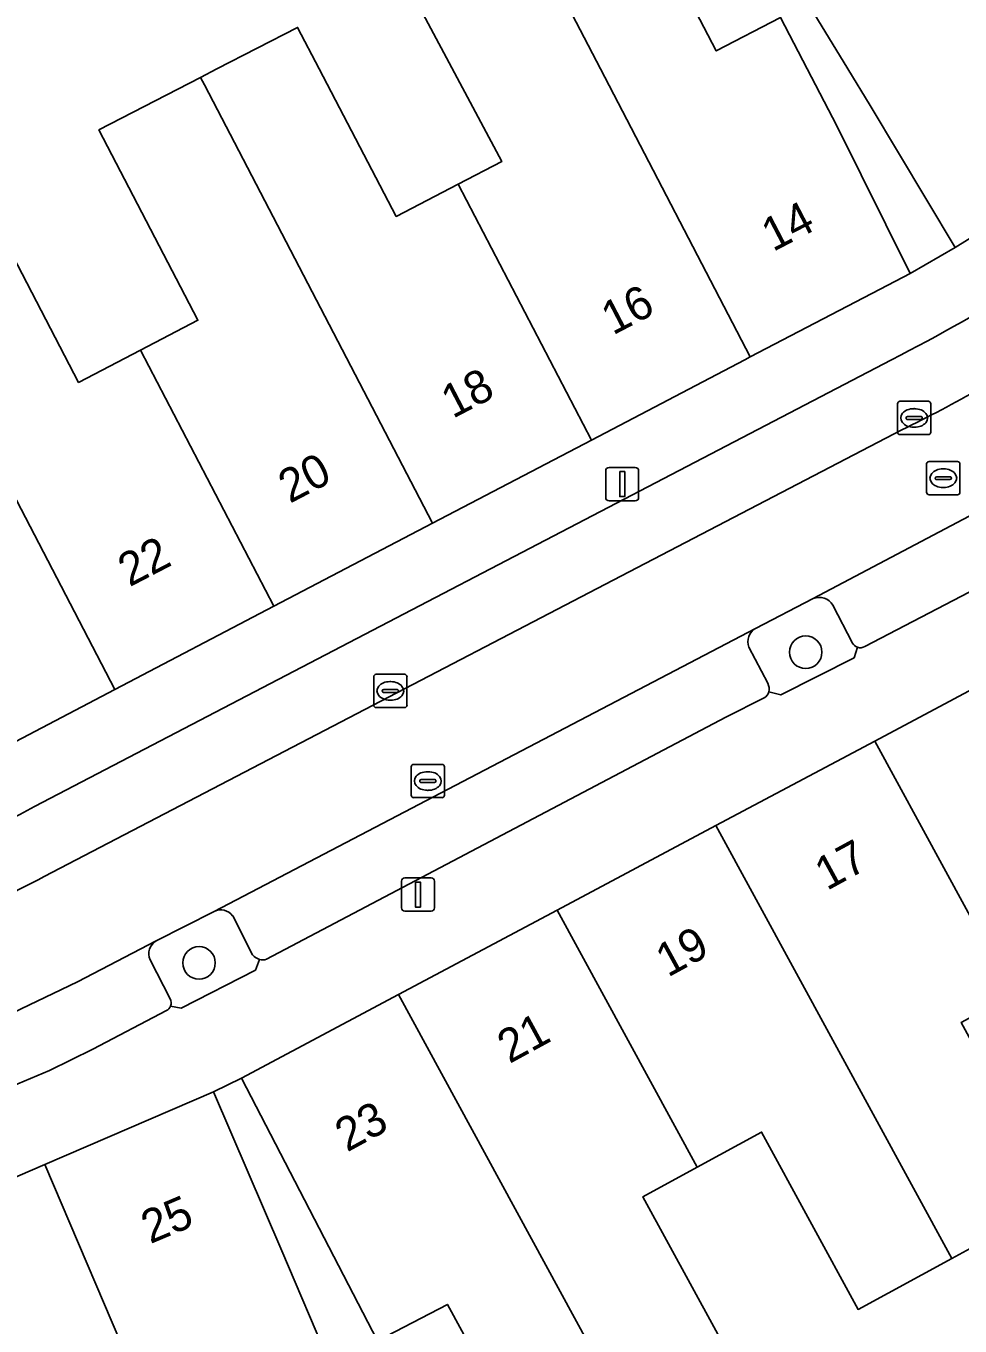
# Model space of a CAD drawing. Extents: x 159716 to 160783, y 383290 to 384031.
# Drawn here: x 160446.78 to 160474.83, y 383462.26 to 383501.29 of the extents above; entities that cross this region are included whole.
import ezdxf

# ---------------------------------------------------------------- set-up
doc = ezdxf.new("R2010")
doc.units = 0
for name, color, linetype in [('IMGEO_Boom', 7, 'Continuous'), ('IMGEO_Erf', 7, 'Continuous'), ('IMGEO_Groenvoorziening', 7, 'Continuous'), ('IMGEO_Kolk', 7, 'Continuous'), ('IMGEO_Lichtmast', 7, 'Continuous'), ('IMGEO_Pand', 7, 'Continuous'), ('IMGEO_Pand_nummerreeks', 7, 'Continuous'), ('IMGEO_Parkeervlak_open', 7, 'Continuous'), ('IMGEO_Rijbaan_lokaal_open', 7, 'Continuous'), ('IMGEO_Rioolput', 7, 'Continuous'), ('IMGEO_Voetpad_open', 7, 'Continuous')]:
    doc.layers.add(name, color=color, linetype=linetype)

msp = doc.modelspace()

# ---------------------------------------------------------------- linework, layer by layer
at = {"layer": 'IMGEO_Boom'}
for centre in [(160470.196, 383482.488), (160451.975, 383473.159)]:
    msp.add_circle(centre, 0.489, dxfattribs=at)
at = {"layer": 'IMGEO_Erf'}
for points in [[(160430.856, 383506.328), (160435.49, 383496.267), (160440.572, 383486.539), (160442.3, 383487.42), (160439.33, 383493.124), (160442.476, 383494.762), (160445.394, 383496.282), (160448.357, 383490.591), (160450.214, 383491.558), (160451.942, 383492.458), (160448.967, 383498.17), (160452.021, 383499.746), (160452.513, 383500), (160454.934, 383501.249), (160455.587, 383500), (160457.9, 383495.572), (160459.761, 383496.541), (160461.074, 383497.224), (160458.07, 383502.859)], [(160464.545, 383506.238), (160467.512, 383500.54), (160469.443, 383501.546)], [(160497.006, 383457.762), (160485.963, 383477.476), (160484.272, 383476.559), (160487.266, 383471.064), (160484.122, 383469.351), (160481.139, 383467.726), (160478.172, 383473.172), (160476.413, 383472.214), (160474.869, 383471.373), (160477.78, 383466.03), (160474.581, 383464.288), (160471.77, 383462.757), (160468.871, 383468.079), (160466.94, 383467.027), (160465.309, 383466.139), (160468.209, 383460.817)], [(160462.264, 383457.714), (160459.434, 383462.908), (160457.334, 383461.812)]]:
    msp.add_lwpolyline(points, dxfattribs=at)
at = {"layer": 'IMGEO_Groenvoorziening'}
for points in [[(160470.424, 383484.097), (160468.689, 383483.205)], [(160471.6, 383482.763), (160471.016, 383483.903)], [(160468.487, 383482.64), (160469.055, 383481.554)], [(160469.087, 383481.296), (160469.446, 383481.204), (160471.649, 383482.322), (160471.753, 383482.636)], [(160452.428, 383474.705), (160450.686, 383473.825)], [(160453.585, 383473.403), (160452.985, 383474.573)], [(160450.507, 383473.248), (160451.108, 383472.078)], [(160451.122, 383471.865), (160451.436, 383471.805), (160453.667, 383472.943), (160453.789, 383473.266)]]:
    msp.add_lwpolyline(points, dxfattribs=at)
for centre, radius, start, end in [((160470.606, 383483.653), 0.48, 31.4072, 112.3045), ((160468.933, 383482.799), 0.474, 121.0513, 199.6025), ((160471.841, 383482.898), 0.276, 209.2205, 251.3897), ((160468.776, 383481.388), 0.325, 343.4635, 30.6772), ((160452.626, 383474.301), 0.45, 37.2033, 116.1323), ((160450.932, 383473.432), 0.464, 122.1039, 203.4256), ((160453.883, 383473.626), 0.372, 216.8563, 255.3756), ((160450.88, 383471.956), 0.259, 339.3881, 28.1329)]:
    msp.add_arc(centre, radius, start, end, dxfattribs=at)
at = {"layer": 'IMGEO_Kolk'}
for p, q in [((160472.953, 383489.095), (160472.953, 383489.947)), ((160473.028, 383490.021), (160473.88, 383490.021)), ((160473.954, 383489.947), (160473.954, 383489.095)), ((160473.212, 383489.515), (160473.212, 383489.527)), ((160473.65, 383489.478), (160473.252, 383489.478)), ((160473.255, 383489.564), (160473.653, 383489.564)), ((160473.441, 383489.801), (160473.466, 383489.801)), ((160473.696, 383489.527), (160473.696, 383489.515)), ((160473.464, 383489.241), (160473.439, 383489.241)), ((160473.88, 383489.021), (160473.028, 383489.021)), ((160457.22, 383480.899), (160457.22, 383481.751)), ((160457.295, 383481.825), (160458.147, 383481.825)), ((160458.221, 383481.751), (160458.221, 383480.899)), ((160457.479, 383481.319), (160457.479, 383481.331)), ((160457.917, 383481.282), (160457.519, 383481.282)), ((160457.522, 383481.368), (160457.92, 383481.368)), ((160457.708, 383481.605), (160457.733, 383481.605)), ((160457.963, 383481.331), (160457.963, 383481.319)), ((160457.731, 383481.045), (160457.706, 383481.045)), ((160458.147, 383480.825), (160457.295, 383480.825)), ((160458.346, 383478.195), (160458.346, 383479.047)), ((160458.421, 383479.121), (160459.273, 383479.121)), ((160459.347, 383479.047), (160459.347, 383478.195)), ((160458.605, 383478.615), (160458.605, 383478.627)), ((160459.043, 383478.578), (160458.645, 383478.578)), ((160458.648, 383478.664), (160459.046, 383478.664)), ((160458.834, 383478.901), (160458.859, 383478.901)), ((160459.089, 383478.627), (160459.089, 383478.615)), ((160458.857, 383478.341), (160458.832, 383478.341)), ((160459.273, 383478.121), (160458.421, 383478.121))]:
    msp.add_line(p, q, dxfattribs=at)
for points in [[(160472.953, 383489.095), (160472.953, 383489.947)], [(160473.028, 383490.021), (160473.88, 383490.021)], [(160473.954, 383489.947), (160473.954, 383489.095)], [(160473.88, 383489.021), (160473.028, 383489.021)], [(160457.22, 383480.899), (160457.22, 383481.751)], [(160457.295, 383481.825), (160458.147, 383481.825)], [(160458.221, 383481.751), (160458.221, 383480.899)], [(160458.147, 383480.825), (160457.295, 383480.825)], [(160458.346, 383478.195), (160458.346, 383479.047)], [(160458.421, 383479.121), (160459.273, 383479.121)], [(160459.347, 383479.047), (160459.347, 383478.195)], [(160459.273, 383478.121), (160458.421, 383478.121)]]:
    msp.add_lwpolyline(points, dxfattribs=at)
for centre, radius, start, end in [((160473.03, 383489.945), 0.0765, 91.552, 178.448), ((160473.03, 383489.945), 0.0765, 91.552, 178.448), ((160473.878, 383489.945), 0.0765, 1.552, 88.448), ((160473.878, 383489.945), 0.0765, 1.552, 88.448), ((160473.252, 383489.524), 0.0403, 85.8775, 175.7526), ((160473.249, 383489.514), 0.0366, 178.938, 274.7102), ((160473.653, 383489.521), 0.043, 264.8664, 352.4533), ((160473.657, 383489.526), 0.0386, 1.7309, 96.639), ((160473.03, 383489.097), 0.0765, 181.552, 268.448), ((160473.03, 383489.097), 0.0765, 181.552, 268.448), ((160473.878, 383489.097), 0.0765, 271.552, 358.448), ((160473.878, 383489.097), 0.0765, 271.552, 358.448), ((160457.297, 383481.749), 0.0765, 91.552, 178.448), ((160457.297, 383481.749), 0.0765, 91.552, 178.448), ((160458.145, 383481.749), 0.0765, 1.552, 88.448), ((160458.145, 383481.749), 0.0765, 1.552, 88.448), ((160457.519, 383481.328), 0.0403, 85.8775, 175.7526), ((160457.516, 383481.318), 0.0366, 178.938, 274.7102), ((160457.92, 383481.325), 0.043, 264.8664, 352.4533), ((160457.924, 383481.33), 0.0386, 1.7309, 96.639), ((160457.297, 383480.901), 0.0765, 181.552, 268.448), ((160457.297, 383480.901), 0.0765, 181.552, 268.448), ((160458.145, 383480.901), 0.0765, 271.552, 358.448), ((160458.145, 383480.901), 0.0765, 271.552, 358.448), ((160458.423, 383479.045), 0.0765, 91.552, 178.448), ((160458.423, 383479.045), 0.0765, 91.552, 178.448), ((160459.271, 383479.045), 0.0765, 1.552, 88.448), ((160459.271, 383479.045), 0.0765, 1.552, 88.448), ((160458.645, 383478.624), 0.0403, 85.8775, 175.7526), ((160458.642, 383478.614), 0.0366, 178.938, 274.7102), ((160459.046, 383478.621), 0.043, 264.8664, 352.4533), ((160459.05, 383478.626), 0.0386, 1.7309, 96.639), ((160458.423, 383478.197), 0.0765, 181.552, 268.448), ((160458.423, 383478.197), 0.0765, 181.552, 268.448), ((160459.271, 383478.197), 0.0765, 271.552, 358.448), ((160459.271, 383478.197), 0.0765, 271.552, 358.448)]:
    msp.add_arc(centre, radius, start, end, dxfattribs=at)
for centre, major_axis, ratio, start_param, end_param in [((160473.44, 383489.521), (-0.387, 0.002), 0.722429, 4.712389, 7.853982), ((160473.465, 383489.521), (-0.39, 0.002), 0.717154, 1.570796, 4.712389), ((160457.707, 383481.325), (-0.387, 0.002), 0.722429, 4.712389, 7.853982), ((160457.732, 383481.325), (-0.39, 0.002), 0.717154, 1.570796, 4.712389), ((160458.833, 383478.621), (-0.387, 0.002), 0.722429, 4.712389, 7.853982), ((160458.858, 383478.621), (-0.39, 0.002), 0.717154, 1.570796, 4.712389)]:
    msp.add_ellipse(centre, major_axis=major_axis, ratio=ratio, start_param=start_param, end_param=end_param, dxfattribs=at)
at = {"layer": 'IMGEO_Lichtmast'}
for p, q in [((160464.189, 383487.135), (160464.189, 383487.935)), ((160464.189, 383487.935), (160464.189, 383487.135)), ((160464.289, 383488.035), (160465.079, 383488.035)), ((160465.079, 383488.035), (160464.289, 383488.035)), ((160465.179, 383487.935), (160465.179, 383487.135)), ((160465.179, 383487.135), (160465.179, 383487.935)), ((160465.079, 383487.035), (160464.289, 383487.035)), ((160464.289, 383487.035), (160465.079, 383487.035)), ((160458.056, 383474.812), (160458.056, 383475.612)), ((160458.056, 383475.612), (160458.056, 383474.812)), ((160458.156, 383475.712), (160458.946, 383475.712)), ((160458.946, 383475.712), (160458.156, 383475.712)), ((160459.046, 383475.612), (160459.046, 383474.812)), ((160459.046, 383474.812), (160459.046, 383475.612)), ((160458.946, 383474.712), (160458.156, 383474.712)), ((160458.156, 383474.712), (160458.946, 383474.712))]:
    msp.add_line(p, q, dxfattribs=at)
for points in [[(160464.609, 383487.91), (160464.759, 383487.91), (160464.759, 383487.16), (160464.609, 383487.16), (160464.609, 383487.91)], [(160458.476, 383475.587), (160458.626, 383475.587), (160458.626, 383474.837), (160458.476, 383474.837), (160458.476, 383475.587)]]:
    msp.add_lwpolyline(points, dxfattribs=at)
for centre, start, end in [((160464.289, 383487.935), 90, 180), ((160464.289, 383487.935), 90, 180), ((160465.079, 383487.935), 0, 90), ((160465.079, 383487.935), 360, 90), ((160464.289, 383487.135), 180, 270), ((160464.289, 383487.135), 180, 270), ((160465.079, 383487.135), 270, 0), ((160465.079, 383487.135), 270, 0), ((160458.156, 383475.612), 90, 180), ((160458.156, 383475.612), 90, 180), ((160458.946, 383475.612), 0, 90), ((160458.946, 383475.612), 360, 90), ((160458.156, 383474.812), 180, 270), ((160458.156, 383474.812), 180, 270), ((160458.946, 383474.812), 270, 0), ((160458.946, 383474.812), 270, 0)]:
    msp.add_arc(centre, 0.1, start, end, dxfattribs=at)
at = {"layer": 'IMGEO_Pand'}
for points in [[(160471.651, 383510.339), (160468.666, 383508.499), (160471.973, 383503.136), (160470.216, 383502.033), (160471.464, 383500), (160472.137, 383498.904), (160474.684, 383494.636), (160479.491, 383497.62), (160478.024, 383500)], [(160470.243, 383500), (160469.443, 383501.546), (160467.512, 383500.54), (160464.545, 383506.238), (160461.586, 383504.694), (160464.03, 383500), (160468.533, 383491.353), (160472.662, 383493.507), (160473.336, 383493.858), (160471.127, 383498.292)], [(160464.03, 383500), (160461.586, 383504.694), (160458.07, 383502.859), (160461.074, 383497.224), (160459.761, 383496.541), (160463.761, 383488.857), (160468.365, 383491.265), (160468.533, 383491.353)], [(160459.761, 383496.541), (160457.9, 383495.572), (160455.587, 383500), (160454.934, 383501.249), (160452.513, 383500), (160452.021, 383499.746), (160452.135, 383499.527), (160458.991, 383486.362), (160463.761, 383488.857)], [(160452.135, 383499.527), (160452.021, 383499.746), (160448.967, 383498.17), (160451.942, 383492.458), (160450.214, 383491.558), (160454.219, 383483.867), (160458.991, 383486.362)], [(160450.214, 383491.558), (160448.357, 383490.591), (160445.394, 383496.282), (160442.476, 383494.762), (160442.599, 383494.526), (160449.448, 383481.371), (160454.219, 383483.867)], [(160442.599, 383494.526), (160442.476, 383494.762), (160439.33, 383493.124), (160442.3, 383487.42), (160440.572, 383486.539), (160442.259, 383483.26), (160444.456, 383478.761), (160449.448, 383481.371)], [(160477.037, 383482.36), (160472.268, 383479.822), (160476.413, 383472.214), (160478.172, 383473.172), (160481.139, 383467.726), (160484.122, 383469.351)], [(160472.268, 383479.822), (160467.502, 383477.285), (160474.581, 383464.288), (160477.78, 383466.03), (160474.869, 383471.373), (160476.413, 383472.214)], [(160467.502, 383477.285), (160462.733, 383474.747), (160466.94, 383467.027), (160468.871, 383468.079), (160471.77, 383462.757), (160474.581, 383464.288)], [(160465.309, 383466.139), (160466.94, 383467.027), (160462.733, 383474.747), (160457.967, 383472.21), (160465.039, 383459.226), (160467.103, 383455.437), (160470.895, 383457.501), (160468.888, 383461.187), (160468.209, 383460.817)], [(160457.967, 383472.21), (160453.253, 383469.701), (160457.334, 383461.812), (160459.434, 383462.908), (160462.264, 383457.714), (160465.039, 383459.226)], [(160454.461, 383464.515), (160452.408, 383469.29), (160447.343, 383467.106), (160453.18, 383453.418), (160456.443, 383454.809), (160454.078, 383460.356), (160455.891, 383461.15)], [(160447.343, 383467.106), (160442.373, 383464.964), (160445.87, 383456.765), (160447.814, 383457.594), (160450.146, 383452.125), (160453.18, 383453.418)]]:
    msp.add_lwpolyline(points, close=True, dxfattribs=at)
at = {"layer": 'IMGEO_Parkeervlak_open'}
for points in [[(160486.172, 383493.171), (160479.723, 383489.166), (160477.633, 383487.98), (160475.827, 383486.951), (160470.424, 383484.097)], [(160472.774, 383491.267), (160447.037, 383477.852)], [(160471.977, 383482.658), (160475.102, 383484.288), (160475.759, 383484.63), (160475.813, 383484.659), (160477.273, 383485.42), (160478.649, 383486.162), (160479.757, 383486.826), (160480.657, 383487.387), (160486.63, 383491.095)], [(160447.32, 383475.749), (160473.083, 383489.163)], [(160471.016, 383483.903), (160471.6, 383482.763)], [(160468.689, 383483.205), (160452.428, 383474.705)], [(160469.055, 383481.554), (160468.487, 383482.64)], [(160454.001, 383473.268), (160467.798, 383480.536), (160468.952, 383481.115)], [(160452.985, 383474.573), (160453.585, 383473.403)], [(160450.686, 383473.825), (160448.326, 383472.59), (160446.383, 383471.66), (160444.194, 383470.688), (160443.698, 383470.478), (160440.546, 383469.169), (160434.119, 383466.447)], [(160451.108, 383472.078), (160450.507, 383473.248)], [(160435.53, 383464.871), (160446.34, 383469.449), (160447.487, 383469.926), (160448.781, 383470.565), (160450.997, 383471.726)]]:
    msp.add_lwpolyline(points, dxfattribs=at)
for centre, radius, start, end in [((160446.37, 383542.755), 57.863, 297.1492, 301.92492), ((160453.227, 383529.801), 45.229, 296.04, 302.8053), ((160470.606, 383483.653), 0.48, 31.4072, 112.3045), ((160468.933, 383482.799), 0.474, 121.0513, 199.6025), ((160471.841, 383482.898), 0.276, 209.2205, 251.3897), ((160471.84, 383482.897), 0.275, 251.4535, 299.765), ((160468.768, 383481.393), 0.333, 303.467, 343.0977), ((160468.776, 383481.388), 0.325, 343.4635, 30.6772), ((160423.943, 383521.012), 48.95, 293.4389, 298.1502), ((160427.937, 383512.547), 41.591, 293.3559, 297.778), ((160452.626, 383474.301), 0.45, 37.2033, 116.1323), ((160450.932, 383473.432), 0.464, 122.1039, 203.4256), ((160453.883, 383473.626), 0.372, 216.8563, 255.3756), ((160453.892, 383473.589), 0.339, 252.3092, 288.7718), ((160450.88, 383471.956), 0.259, 339.3881, 28.1329), ((160450.883, 383471.954), 0.255, 296.5563, 339.5149)]:
    msp.add_arc(centre, radius, start, end, dxfattribs=at)
at = {"layer": 'IMGEO_Rijbaan_lokaal_open'}
for points in [[(160444.425, 383474.364), (160442.414, 383473.513), (160443.698, 383470.478), (160444.194, 383470.688), (160446.383, 383471.66), (160448.326, 383472.59), (160450.686, 383473.825), (160452.428, 383474.705), (160468.689, 383483.205), (160470.424, 383484.097), (160475.827, 383486.951), (160477.633, 383487.98), (160479.723, 383489.166), (160486.172, 383493.171)], [(160473.083, 383489.163), (160447.32, 383475.749)]]:
    msp.add_lwpolyline(points, dxfattribs=at)
for centre, radius, start, end in [((160453.227, 383529.801), 45.229, 296.04, 302.8053), ((160427.937, 383512.547), 41.591, 293.3559, 297.778)]:
    msp.add_arc(centre, radius, start, end, dxfattribs=at)
at = {"layer": 'IMGEO_Rioolput'}
for p, q in [((160473.829, 383487.289), (160473.829, 383488.141)), ((160473.904, 383488.215), (160474.756, 383488.215)), ((160474.317, 383487.995), (160474.342, 383487.995)), ((160474.83, 383488.141), (160474.83, 383487.289)), ((160474.088, 383487.709), (160474.088, 383487.721)), ((160474.526, 383487.672), (160474.128, 383487.672)), ((160474.131, 383487.758), (160474.529, 383487.758)), ((160474.572, 383487.721), (160474.572, 383487.709)), ((160474.756, 383487.215), (160473.904, 383487.215)), ((160474.34, 383487.435), (160474.315, 383487.435))]:
    msp.add_line(p, q, dxfattribs=at)
for points in [[(160473.829, 383487.289), (160473.829, 383488.141)], [(160473.904, 383488.215), (160474.756, 383488.215)], [(160474.83, 383488.141), (160474.83, 383487.289)], [(160474.756, 383487.215), (160473.904, 383487.215)]]:
    msp.add_lwpolyline(points, dxfattribs=at)
for centre, radius, start, end in [((160473.906, 383488.139), 0.0765, 91.552, 178.448), ((160473.906, 383488.139), 0.0765, 91.552, 178.448), ((160474.754, 383488.139), 0.0765, 1.552, 88.448), ((160474.754, 383488.139), 0.0765, 1.552, 88.448), ((160474.128, 383487.718), 0.0403, 85.8775, 175.7526), ((160474.125, 383487.708), 0.0366, 178.938, 274.7102), ((160474.529, 383487.715), 0.043, 264.8664, 352.4533), ((160474.533, 383487.72), 0.0386, 1.7309, 96.639), ((160473.906, 383487.291), 0.0765, 181.552, 268.448), ((160473.906, 383487.291), 0.0765, 181.552, 268.448), ((160474.754, 383487.291), 0.0765, 271.552, 358.448), ((160474.754, 383487.291), 0.0765, 271.552, 358.448)]:
    msp.add_arc(centre, radius, start, end, dxfattribs=at)
for centre, major_axis, ratio, start_param, end_param in [((160474.316, 383487.715), (-0.387, 0.002), 0.722429, 4.712389, 7.853982), ((160474.341, 383487.715), (-0.39, 0.002), 0.717154, 1.570796, 4.712389)]:
    msp.add_ellipse(centre, major_axis=major_axis, ratio=ratio, start_param=start_param, end_param=end_param, dxfattribs=at)
at = {"layer": 'IMGEO_Voetpad_open'}
for points in [[(160432.435, 383460.679), (160437.405, 383462.822), (160442.373, 383464.964), (160447.343, 383467.106), (160452.408, 383469.29), (160453.253, 383469.701), (160457.967, 383472.21), (160462.733, 383474.747), (160467.502, 383477.285), (160472.268, 383479.822), (160477.037, 383482.36), (160478.241, 383483.001), (160480.377, 383484.144), (160482.026, 383485.026), (160482.856, 383485.488), (160487.383, 383488.318), (160491.982, 383491.194), (160496.58, 383494.069), (160501.178, 383496.945), (160505.777, 383499.821), (160510.513, 383502.782), (160513.025, 383504.314), (160521.892, 383510.886), (160528.836, 383516.141)], [(160469.443, 383501.546), (160470.243, 383500), (160471.127, 383498.292), (160473.336, 383493.858), (160474.684, 383494.636), (160472.137, 383498.904), (160471.464, 383500), (160470.216, 383502.033)], [(160479.491, 383497.62), (160474.684, 383494.636), (160473.336, 383493.858), (160472.662, 383493.507), (160468.533, 383491.353), (160468.365, 383491.265), (160463.761, 383488.857), (160458.991, 383486.362), (160454.219, 383483.867), (160449.448, 383481.371), (160444.456, 383478.761), (160442.949, 383478.128), (160437.922, 383476.001), (160432.979, 383473.909), (160428.035, 383471.817), (160423.092, 383469.726), (160418.149, 383467.634), (160412.932, 383465.426)], [(160447.037, 383477.852), (160472.774, 383491.267)], [(160486.63, 383491.095), (160480.657, 383487.387), (160479.757, 383486.826), (160478.649, 383486.162), (160477.273, 383485.42), (160475.813, 383484.659), (160475.759, 383484.63), (160475.102, 383484.288), (160471.977, 383482.658)], [(160471.753, 383482.636), (160471.649, 383482.322), (160469.446, 383481.204), (160469.087, 383481.296)], [(160468.952, 383481.115), (160467.798, 383480.536), (160454.001, 383473.268)], [(160453.789, 383473.266), (160453.667, 383472.943), (160451.436, 383471.805), (160451.122, 383471.865)], [(160450.997, 383471.726), (160448.781, 383470.565), (160447.487, 383469.926), (160446.34, 383469.449), (160435.53, 383464.871)], [(160457.334, 383461.812), (160453.253, 383469.701), (160452.408, 383469.29), (160454.461, 383464.515), (160455.891, 383461.15)]]:
    msp.add_lwpolyline(points, dxfattribs=at)
for centre, radius, start, end in [((160446.37, 383542.755), 57.863, 297.1492, 301.92492), ((160471.84, 383482.897), 0.275, 251.4535, 299.765), ((160468.768, 383481.393), 0.333, 303.467, 343.0977), ((160423.943, 383521.012), 48.95, 293.4389, 298.1502), ((160453.892, 383473.589), 0.339, 252.3092, 288.7718), ((160450.883, 383471.954), 0.255, 296.5563, 339.5149)]:
    msp.add_arc(centre, radius, start, end, dxfattribs=at)

# ---------------------------------------------------------------- texts
at = {"layer": 'IMGEO_Pand_nummerreeks'}
for s, rotation, p in [('14', 27.5077, (160469.215, 383494.5)), ('16', 27.5077, (160464.403, 383491.994)), ('18', 27.5077, (160459.595, 383489.491)), ('20', 27.5077, (160454.702, 383486.944)), ('22', 27.5077, (160449.886, 383484.435)), ('17', 28.5791, (160470.833, 383475.316)), ('19', 28.5791, (160466.056, 383472.714)), ('21', 28.5791, (160461.297, 383470.121)), ('23', 28.5791, (160456.421, 383467.465)), ('25', 22.8667, (160450.509, 383464.713))]:
    msp.add_text(s, height=1, rotation=rotation, dxfattribs=at).set_placement(p)

doc.saveas('drawing.dxf')
